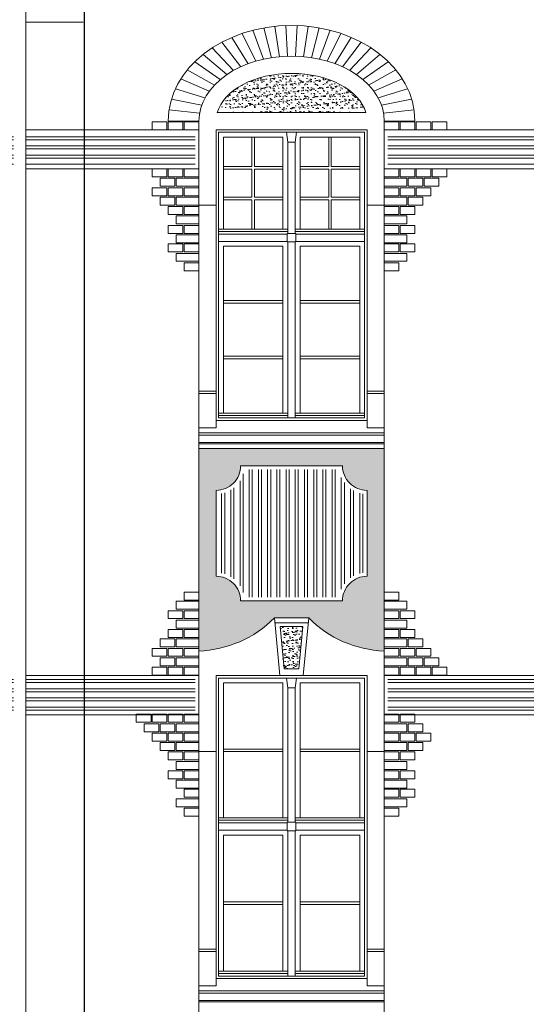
# Model space of a CAD drawing. Header units: millimetres. Extents: x 402 to 79005, y -7782 to 89952.
# Tile 393 of 426: x 48631 to 49044, y 30432 to 31235. Entities that reach past the tile are written whole.
import ezdxf

# ---------------------------------------------------------------- set-up
doc = ezdxf.new("R2010")
doc.units = ezdxf.units.MM
doc.header["$LTSCALE"] = 10
doc.layers.get('0').update_dxf_attribs({"lineweight": 0})
doc.layers.add('kreski', color=8, linetype='Continuous', lineweight=5)
doc.layers.add('okna', color=7, linetype='Continuous', lineweight=5)
pattern_1 = [(37.5, (75318.974, 22553.026), (-0.16000313, 4.8941324), [0, -3.8608, 0, -4.318, 0, -4.1275]), (7.5, (75318.974, 22553.026), (4.4952328, 7.168251), [0, -2.0828, 0, -3.4798, 0, -1.3335]), (327.5, (75315.8496, 22553.026), (7.9099237, 0.01437185), [0, -1.27, 0, -4.572, 0, -5.969]), (317.5, (75315.8496, 22553.026), (7.6355645, 2.2292932), [0, -0.635, 0, -2.9972, 0, -3.429])]
pattern_2 = [(0, (45698.195, 31769.518), (2e-15, 7.5), []), (0, (45700.695, 31767.018), (2e-15, 7.5), [])]

msp = doc.modelspace()

# ---------------------------------------------------------------- hatches: boundary and pattern name
h = msp.add_hatch()
h.set_pattern_fill('AR-SAND', color=8, scale=0.1, style=0)
h.set_pattern_definition(pattern_1)
edge = h.paths.add_edge_path()
edge.add_ellipse((48852.679, 31152.338), major_axis=(61.5, 0), ratio=0.6315159, start_angle=370.195985, end_angle=529.804015, ccw=False)
edge.add_line((48913.208, 31159.213), (48792.15, 31159.213))
h = msp.add_hatch()
h.set_pattern_fill('ANSI32,_O', color=8, scale=20, angle=315)
h.set_pattern_definition(pattern_2)
h.paths.add_polyline_path([(48619.179, 31142.213), (48510.676, 31142.213), (48510.676, 31116.313), (48619.179, 31116.313)])
h.paths.add_polyline_path([(48636.205, 31142.213), (48636.205, 31116.313), (48774.179, 31116.313), (48774.179, 31142.213)])
h.paths.add_polyline_path([(48626.205, 31116.313), (48626.205, 31142.213), (48625.179, 31142.213), (48625.179, 31116.313)])
h = msp.add_hatch()
h.set_pattern_fill('ANSI32,_O', color=8, scale=20, angle=315)
h.set_pattern_definition(pattern_2)
h.paths.add_polyline_path([(49105.179, 31142.213), (48931.179, 31142.213), (48931.179, 31116.313), (49105.179, 31116.313)])
h = msp.add_hatch()
h.set_pattern_fill('AR-SAND,_O', color=8, scale=0.1)
h.set_pattern_definition(pattern_1)
h.paths.add_polyline_path([(48777.179, 30885.213), (48777.179, 30720.213, 0.1902726), (48838.67, 30747.213), (48866.689, 30747.213, 0.1902726), (48928.179, 30720.213), (48928.179, 30885.213)])
h.paths.add_polyline_path([(48894.179, 30871.213, 0.4142136), (48914.179, 30851.213), (48914.179, 30781.213, 0.4142136), (48894.179, 30761.213), (48811.179, 30761.213, 0.4142136), (48791.179, 30781.213), (48791.179, 30851.213, 0.4142136), (48811.179, 30871.213)], flags=16)
h = msp.add_hatch()
h.set_pattern_fill('ANSI32', color=8, scale=20, angle=45, style=0)
h.set_pattern_definition([(90, (45698.195, 31769.518), (-7.5, 1e-15), []), (90, (45700.695, 31772.018), (-7.5, 1e-15), [])])
h.paths.add_polyline_path([(48911.179, 30848.409, -0.3395057), (48891.376, 30868.213), (48813.983, 30868.213, -0.3395057), (48794.179, 30848.409), (48794.179, 30784.016, -0.3395057), (48813.983, 30764.213), (48891.376, 30764.213, -0.3395057), (48911.179, 30784.016)])
h.paths.add_polyline_path([(48911.179, 30404.213), (48794.179, 30404.213), (48794.179, 30324.213), (48819.995, 30324.213, -0.8581305), (48885.364, 30324.213), (48911.179, 30324.213)])
h = msp.add_hatch()
h.set_pattern_fill('AR-SAND', color=8, scale=0.1, style=0)
h.set_pattern_definition(pattern_1)
h.paths.add_polyline_path([(48861.999, 30740.213), (48843.36, 30740.213), (48846.67, 30705.713), (48858.689, 30705.713)])
h = msp.add_hatch()
h.set_pattern_fill('ANSI32,_O', color=8, scale=20, angle=315)
h.set_pattern_definition(pattern_2)
h.paths.add_polyline_path([(48619.179, 30697.213), (48510.676, 30697.213), (48510.676, 30671.313), (48619.179, 30671.313)])
h.paths.add_polyline_path([(48636.205, 30697.213), (48636.205, 30671.313), (48774.179, 30671.313), (48774.179, 30697.213)])
h.paths.add_polyline_path([(48626.205, 30671.313), (48626.205, 30697.213), (48625.179, 30697.213), (48625.179, 30671.313)])
h = msp.add_hatch()
h.set_pattern_fill('ANSI32,_O', color=8, scale=20, angle=315)
h.set_pattern_definition(pattern_2)
h.paths.add_polyline_path([(49105.179, 30697.213), (48931.179, 30697.213), (48931.179, 30671.313), (49105.179, 30671.313)])

# ---------------------------------------------------------------- linework, layer by layer
for p, q in [((48636.205, 31232.943), (48682.928, 31232.943)), ((48792.15, 31159.213), (48913.208, 31159.213)), ((48777.179, 30022.713), (48777.179, 31152.338)), ((48928.179, 30022.713), (48928.179, 31152.338)), ((48791.179, 30902.213), (48791.179, 31145.213)), ((48791.179, 31145.213), (48914.179, 31145.213)), ((48914.179, 30902.213), (48914.179, 31145.213)), ((48777.179, 31083.773), (48791.179, 31083.773)), ((48914.179, 31083.773), (48928.179, 31083.773)), ((48791.179, 30932.213), (48777.179, 30932.213)), ((48791.179, 30930.213), (48777.179, 30930.213)), ((48928.179, 30932.213), (48914.179, 30932.213)), ((48928.179, 30930.213), (48914.179, 30930.213)), ((48914.179, 30908.213), (48791.179, 30908.213)), ((48791.179, 30902.213), (48777.179, 30902.213)), ((48928.179, 30898.213), (48777.234, 30898.213)), ((48928.179, 30902.213), (48914.179, 30902.213)), ((48843.179, 30700.213), (48838.67, 30747.213)), ((48866.689, 30747.213), (48838.67, 30747.213)), ((48862.179, 30700.213), (48866.689, 30747.213)), ((48791.179, 30447.213), (48791.179, 30700.213)), ((48791.179, 30700.213), (48914.179, 30700.213)), ((48914.179, 30447.213), (48914.179, 30700.213)), ((48791.179, 30477.213), (48777.179, 30477.213)), ((48791.179, 30475.213), (48777.179, 30475.213)), ((48928.179, 30477.213), (48914.179, 30477.213)), ((48928.179, 30475.213), (48914.179, 30475.213)), ((48914.179, 30453.213), (48791.179, 30453.213)), ((48791.179, 30447.213), (48777.179, 30447.213)), ((48777.234, 30443.213), (48928.179, 30443.213)), ((48928.179, 30447.213), (48914.179, 30447.213))]:
    msp.add_line(p, q)
at = {"color": 8}
for p, q in [((48777.179, 30896.213), (48928.179, 30896.213)), ((48777.179, 30890.213), (48928.179, 30890.213)), ((48777.179, 30889.213), (48928.179, 30889.213)), ((48777.179, 30885.213), (48928.179, 30885.213)), ((48839.053, 30743.213), (48866.305, 30743.213)), ((48846.67, 30705.713), (48843.36, 30740.213)), ((48843.36, 30740.213), (48861.999, 30740.213)), ((48858.689, 30705.713), (48861.999, 30740.213)), ((48846.67, 30705.713), (48858.689, 30705.713)), ((48777.207, 30441.213), (48928.207, 30441.213)), ((48777.179, 30435.213), (48928.179, 30435.213)), ((48777.179, 30434.213), (48928.179, 30434.213))]:
    msp.add_line(p, q, dxfattribs=at)
msp.add_lwpolyline([(48636.205, 29950.384), (48636.205, 31274.02), (48683.764, 31316.804), (48683.764, 31330.51)])
at = {"color": 8, "const_width": 1}
msp.add_lwpolyline([(48647.679, 31315.739), (48683.791, 31315.924), (48683.791, 29628.213)], dxfattribs=at)
at = {"color": 8}
for points in [[(48636.205, 31113.313), (48777.179, 31113.313), (48777.179, 31145.213), (48636.205, 31145.213)], [(48820.429, 31115.213), (48820.429, 31139.213), (48822.429, 31139.213), (48822.429, 31115.213)], [(48882.929, 31115.213), (48882.929, 31139.213), (48884.929, 31139.213), (48884.929, 31115.213)], [(48820.429, 31113.213), (48797.179, 31113.213), (48797.179, 31115.213), (48820.429, 31115.213)], [(48822.429, 31115.213), (48845.679, 31115.213), (48845.679, 31113.213), (48822.429, 31113.213)], [(48882.929, 31113.213), (48859.679, 31113.213), (48859.679, 31115.213), (48882.929, 31115.213)], [(48884.929, 31115.213), (48908.179, 31115.213), (48908.179, 31113.213), (48884.929, 31113.213)], [(48820.429, 31090.213), (48820.429, 31113.213)], [(48822.429, 31113.213), (48822.429, 31090.213)], [(48882.929, 31090.213), (48882.929, 31113.213)], [(48884.929, 31113.213), (48884.929, 31090.213)], [(48820.429, 31088.213), (48797.179, 31088.213), (48797.179, 31090.213), (48820.429, 31090.213)], [(48822.429, 31090.213), (48845.679, 31090.213), (48845.679, 31088.213), (48822.429, 31088.213)], [(48882.929, 31088.213), (48859.679, 31088.213), (48859.679, 31090.213), (48882.929, 31090.213)], [(48884.929, 31090.213), (48908.179, 31090.213), (48908.179, 31088.213), (48884.929, 31088.213)], [(48822.429, 31088.213), (48822.429, 31064.213), (48820.429, 31064.213), (48820.429, 31088.213)], [(48884.929, 31088.213), (48884.929, 31064.213), (48882.929, 31064.213), (48882.929, 31088.213)], [(48636.205, 30668.313), (48777.179, 30668.313), (48777.179, 30700.213), (48636.205, 30700.213)]]:
    msp.add_lwpolyline(points, dxfattribs=at)
for points in [[(48793.179, 31143.213), (48912.179, 31143.213), (48912.179, 30910.213), (48793.179, 30910.213)], [(48845.679, 31064.213), (48797.179, 31064.213), (48797.179, 31139.213), (48845.679, 31139.213)], [(48855.679, 31135.213), (48856.679, 31143.213), (48848.679, 31143.213), (48849.679, 31135.213)], [(48859.679, 31064.213), (48908.179, 31064.213), (48908.179, 31139.213), (48859.679, 31139.213)], [(49108.179, 31145.213), (48928.179, 31145.213), (48928.179, 31113.313), (49108.179, 31113.313)], [(48849.679, 31060.713), (48855.679, 31060.713), (48855.679, 31135.213), (48849.679, 31135.213)], [(48793.179, 31062.213), (48793.179, 31064.213), (48849.679, 31064.213), (48849.679, 31062.213)], [(48793.179, 31054.213), (48849.179, 31054.213), (48849.179, 31060.213), (48793.179, 31060.213)], [(48849.179, 31053.713), (48856.179, 31053.713), (48856.179, 31060.713), (48849.179, 31060.713)], [(48912.179, 31062.213), (48912.179, 31064.213), (48855.679, 31064.213), (48855.679, 31062.213)], [(48912.179, 31054.213), (48856.179, 31054.213), (48856.179, 31060.213), (48912.179, 31060.213)], [(48845.679, 30914.213), (48797.179, 30914.213), (48797.179, 31050.213), (48845.679, 31050.213)], [(48849.679, 30910.213), (48855.679, 30910.213), (48855.679, 31053.713), (48849.679, 31053.713)], [(48859.679, 30914.213), (48908.179, 30914.213), (48908.179, 31050.213), (48859.679, 31050.213)], [(48797.179, 31003.879), (48845.679, 31003.879), (48845.679, 31005.879), (48797.179, 31005.879)], [(48859.679, 31003.879), (48908.179, 31003.879), (48908.179, 31005.879), (48859.679, 31005.879)], [(48797.179, 30958.546), (48845.679, 30958.546), (48845.679, 30960.546), (48797.179, 30960.546)], [(48859.679, 30958.546), (48908.179, 30958.546), (48908.179, 30960.546), (48859.679, 30960.546)], [(48793.179, 30912.213), (48793.179, 30914.213), (48849.679, 30914.213), (48849.679, 30912.213)], [(48855.679, 30912.213), (48855.679, 30914.213), (48912.179, 30914.213), (48912.179, 30912.213)], [(48793.179, 30698.213), (48912.179, 30698.213), (48912.179, 30455.213), (48793.179, 30455.213)], [(48855.679, 30690.213), (48856.679, 30698.213), (48848.679, 30698.213), (48849.679, 30690.213)], [(48928.179, 30700.213), (49109.179, 30700.213), (49109.179, 30668.313), (48928.179, 30668.313)], [(48845.679, 30584.213), (48797.179, 30584.213), (48797.179, 30694.213), (48845.679, 30694.213)], [(48849.679, 30580.713), (48855.679, 30580.713), (48855.679, 30690.213), (48849.679, 30690.213)], [(48859.679, 30584.213), (48908.179, 30584.213), (48908.179, 30694.213), (48859.679, 30694.213)], [(48797.179, 30638.213), (48845.679, 30638.213), (48845.679, 30640.213), (48797.179, 30640.213)], [(48859.679, 30638.213), (48908.179, 30638.213), (48908.179, 30640.213), (48859.679, 30640.213)], [(48793.179, 30582.213), (48793.179, 30584.213), (48849.679, 30584.213), (48849.679, 30582.213)], [(48912.179, 30582.213), (48912.179, 30584.213), (48855.679, 30584.213), (48855.679, 30582.213)], [(48793.179, 30574.213), (48849.179, 30574.213), (48849.179, 30580.213), (48793.179, 30580.213)], [(48849.179, 30573.713), (48856.179, 30573.713), (48856.179, 30580.713), (48849.179, 30580.713)], [(48912.179, 30574.213), (48856.179, 30574.213), (48856.179, 30580.213), (48912.179, 30580.213)], [(48845.679, 30459.213), (48797.179, 30459.213), (48797.179, 30570.213), (48845.679, 30570.213)], [(48849.679, 30455.213), (48855.679, 30455.213), (48855.679, 30573.713), (48849.679, 30573.713)], [(48859.679, 30459.213), (48908.179, 30459.213), (48908.179, 30570.213), (48859.679, 30570.213)], [(48797.179, 30513.713), (48845.679, 30513.713), (48845.679, 30515.713), (48797.179, 30515.713)], [(48859.679, 30513.713), (48908.179, 30513.713), (48908.179, 30515.713), (48859.679, 30515.713)], [(48793.179, 30457.213), (48793.179, 30459.213), (48849.679, 30459.213), (48849.679, 30457.213)], [(48912.179, 30457.213), (48912.179, 30459.213), (48855.679, 30459.213), (48855.679, 30457.213)]]:
    msp.add_lwpolyline(points, close=True, dxfattribs=at)
msp.add_lwpolyline([(48811.179, 30761.213), (48894.179, 30761.213, -0.4142136), (48914.179, 30781.213), (48914.179, 30851.213, -0.4142136), (48894.179, 30871.213), (48811.179, 30871.213, -0.4142136), (48791.179, 30851.213), (48791.179, 30781.213, -0.4142136)], format="xyb", close=True)
for centre, start, end in [((48773.733, 30811.58), 272.159854, 315.252019), ((48931.625, 30811.58), 224.747981, 267.840146)]:
    msp.add_arc(centre, 91.432, start, end)
for major_axis, ratio, start_param, end_param in [((-75.5, 0), 0.7003311, 3.1415927, 6.2831853), ((-61.5, 0), 0.6315159, 3.3195462, 6.1052318)]:
    msp.add_ellipse((48852.679, 31152.338), major_axis=major_axis, ratio=ratio, start_param=start_param, end_param=end_param)
at = {"layer": 'kreski'}
for p, q in [((48821.242, 31226.305), (48829.913, 31202.752)), ((48836.354, 31203.962), (48830.109, 31228.224)), ((48839.092, 31229.498), (48842.86, 31204.764)), ((48848.143, 31230.133), (48849.402, 31205.163)), ((48857.216, 31230.133), (48855.956, 31205.163)), ((48866.266, 31229.498), (48862.499, 31204.764)), ((48869.004, 31203.962), (48875.249, 31228.224)), ((48884.117, 31226.305), (48875.446, 31202.752)), ((48804.066, 31220.496), (48817.342, 31199.064)), ((48812.541, 31223.732), (48823.564, 31201.123)), ((48892.817, 31223.732), (48881.794, 31201.123)), ((48901.293, 31220.496), (48888.016, 31199.064)), ((48788.062, 31211.982), (48805.444, 31193.587)), ((48811.286, 31196.558), (48795.881, 31216.583)), ((48894.072, 31196.558), (48909.478, 31216.583)), ((48917.296, 31211.982), (48899.914, 31193.587)), ((48780.699, 31206.684), (48799.877, 31190.131)), ((48924.66, 31206.684), (48905.482, 31190.131)), ((48794.657, 31186.169), (48773.894, 31200.686)), ((48910.702, 31186.169), (48931.464, 31200.686)), ((48785.655, 31176.678), (48762.457, 31186.646)), ((48767.768, 31193.997), (48789.878, 31181.687)), ((48937.59, 31193.997), (48915.481, 31181.687)), ((48919.704, 31176.678), (48942.901, 31186.646)), ((48758.107, 31178.689), (48782.125, 31171.16)), ((48947.251, 31178.689), (48923.233, 31171.16)), ((48754.865, 31170.221), (48779.442, 31165.186)), ((48950.493, 31170.221), (48925.916, 31165.186)), ((48777.756, 31158.859), (48752.859, 31161.379)), ((48927.603, 31158.859), (48952.5, 31161.379)), ((48777.179, 31152.338), (48752.179, 31152.338)), ((48928.179, 31152.338), (48953.179, 31152.338))]:
    msp.add_line(p, q, dxfattribs=at)
for points in [[(48751.179, 31145.213), (48739.179, 31145.213), (48739.179, 31151.713), (48751.179, 31151.713)], [(48764.179, 31145.213), (48752.179, 31145.213), (48752.179, 31151.713), (48764.179, 31151.713)], [(48777.179, 31145.213), (48765.179, 31145.213), (48765.179, 31151.713), (48777.179, 31151.713)], [(48928.179, 31145.213), (48940.179, 31145.213), (48940.179, 31151.713), (48928.179, 31151.713)], [(48941.179, 31145.213), (48953.179, 31145.213), (48953.179, 31151.713), (48941.179, 31151.713)], [(48954.179, 31145.213), (48966.179, 31145.213), (48966.179, 31151.713), (48954.179, 31151.713)], [(48967.179, 31145.213), (48979.179, 31145.213), (48979.179, 31151.713), (48967.179, 31151.713)], [(48751.179, 31113.313), (48739.179, 31113.313), (48739.179, 31106.813), (48751.179, 31106.813)], [(48764.179, 31113.313), (48752.179, 31113.313), (48752.179, 31106.813), (48764.179, 31106.813)], [(48777.179, 31113.313), (48765.179, 31113.313), (48765.179, 31106.813), (48777.179, 31106.813)], [(48928.179, 31113.313), (48940.179, 31113.313), (48940.179, 31106.813), (48928.179, 31106.813)], [(48941.179, 31113.313), (48953.179, 31113.313), (48953.179, 31106.813), (48941.179, 31106.813)], [(48954.179, 31113.313), (48966.179, 31113.313), (48966.179, 31106.813), (48954.179, 31106.813)], [(48967.179, 31113.313), (48979.179, 31113.313), (48979.179, 31106.813), (48967.179, 31106.813)], [(48751.179, 31097.953), (48739.179, 31097.953), (48739.179, 31091.453), (48751.179, 31091.453)], [(48757.679, 31105.633), (48745.679, 31105.633), (48745.679, 31099.133), (48757.679, 31099.133)], [(48764.179, 31097.953), (48752.179, 31097.953), (48752.179, 31091.453), (48764.179, 31091.453)], [(48777.179, 31105.633), (48758.679, 31105.633), (48758.679, 31099.133), (48777.179, 31099.133)], [(48777.179, 31097.953), (48765.179, 31097.953), (48765.179, 31091.453), (48777.179, 31091.453)], [(48928.179, 31105.633), (48946.679, 31105.633), (48946.679, 31099.133), (48928.179, 31099.133)], [(48928.179, 31097.953), (48940.179, 31097.953), (48940.179, 31091.453), (48928.179, 31091.453)], [(48941.179, 31097.953), (48953.179, 31097.953), (48953.179, 31091.453), (48941.179, 31091.453)], [(48947.679, 31105.633), (48959.679, 31105.633), (48959.679, 31099.133), (48947.679, 31099.133)], [(48954.179, 31097.953), (48966.179, 31097.953), (48966.179, 31091.453), (48954.179, 31091.453)], [(48960.679, 31105.633), (48972.679, 31105.633), (48972.679, 31099.133), (48960.679, 31099.133)], [(48757.679, 31090.273), (48745.679, 31090.273), (48745.679, 31083.773), (48757.679, 31083.773)], [(48777.179, 31090.273), (48758.679, 31090.273), (48758.679, 31083.773), (48777.179, 31083.773)], [(48928.179, 31090.273), (48946.679, 31090.273), (48946.679, 31083.773), (48928.179, 31083.773)], [(48947.679, 31090.273), (48959.679, 31090.273), (48959.679, 31083.773), (48947.679, 31083.773)], [(48764.179, 31082.593), (48752.179, 31082.593), (48752.179, 31076.093), (48764.179, 31076.093)], [(48777.179, 31082.593), (48765.179, 31082.593), (48765.179, 31076.093), (48777.179, 31076.093)], [(48928.179, 31082.593), (48940.179, 31082.593), (48940.179, 31076.093), (48928.179, 31076.093)], [(48941.179, 31082.593), (48953.179, 31082.593), (48953.179, 31076.093), (48941.179, 31076.093)], [(48777.179, 31074.913), (48758.679, 31074.913), (48758.679, 31068.413), (48777.179, 31068.413)], [(48928.179, 31074.913), (48946.679, 31074.913), (48946.679, 31068.413), (48928.179, 31068.413)], [(48764.179, 31067.233), (48752.179, 31067.233), (48752.179, 31060.733), (48764.179, 31060.733)], [(48777.179, 31067.233), (48765.179, 31067.233), (48765.179, 31060.733), (48777.179, 31060.733)], [(48928.179, 31067.233), (48940.179, 31067.233), (48940.179, 31060.733), (48928.179, 31060.733)], [(48941.179, 31067.233), (48953.179, 31067.233), (48953.179, 31060.733), (48941.179, 31060.733)], [(48777.179, 31059.553), (48758.679, 31059.553), (48758.679, 31053.053), (48777.179, 31053.053)], [(48928.179, 31059.553), (48946.679, 31059.553), (48946.679, 31053.053), (48928.179, 31053.053)], [(48764.179, 31052.137), (48752.179, 31052.137), (48752.179, 31045.637), (48764.179, 31045.637)], [(48777.179, 31052.137), (48765.179, 31052.137), (48765.179, 31045.637), (48777.179, 31045.637)], [(48928.179, 31052.137), (48940.179, 31052.137), (48940.179, 31045.637), (48928.179, 31045.637)], [(48941.179, 31052.137), (48953.179, 31052.137), (48953.179, 31045.637), (48941.179, 31045.637)], [(48777.179, 31044.457), (48758.679, 31044.457), (48758.679, 31037.957), (48777.179, 31037.957)], [(48928.179, 31044.457), (48946.679, 31044.457), (48946.679, 31037.957), (48928.179, 31037.957)], [(48777.179, 31036.777), (48765.179, 31036.777), (48765.179, 31030.277), (48777.179, 31030.277)], [(48928.179, 31036.777), (48940.179, 31036.777), (48940.179, 31030.277), (48928.179, 31030.277)], [(48777.179, 30754.313), (48758.679, 30754.313), (48758.679, 30760.813), (48777.179, 30760.813)], [(48777.179, 30761.728), (48765.179, 30761.728), (48765.179, 30768.228), (48777.179, 30768.228)], [(48928.179, 30761.728), (48940.179, 30761.728), (48940.179, 30768.228), (48928.179, 30768.228)], [(48928.179, 30754.313), (48946.679, 30754.313), (48946.679, 30760.813), (48928.179, 30760.813)], [(48764.179, 30746.633), (48752.179, 30746.633), (48752.179, 30753.133), (48764.179, 30753.133)], [(48777.179, 30746.633), (48765.179, 30746.633), (48765.179, 30753.133), (48777.179, 30753.133)], [(48928.179, 30746.633), (48940.179, 30746.633), (48940.179, 30753.133), (48928.179, 30753.133)], [(48941.179, 30746.633), (48953.179, 30746.633), (48953.179, 30753.133), (48941.179, 30753.133)], [(48777.179, 30738.953), (48758.679, 30738.953), (48758.679, 30745.453), (48777.179, 30745.453)], [(48928.179, 30738.953), (48946.679, 30738.953), (48946.679, 30745.453), (48928.179, 30745.453)], [(48764.179, 30731.273), (48752.179, 30731.273), (48752.179, 30737.773), (48764.179, 30737.773)], [(48777.179, 30731.273), (48765.179, 30731.273), (48765.179, 30737.773), (48777.179, 30737.773)], [(48928.179, 30731.273), (48940.179, 30731.273), (48940.179, 30737.773), (48928.179, 30737.773)], [(48941.179, 30731.273), (48953.179, 30731.273), (48953.179, 30737.773), (48941.179, 30737.773)], [(48757.679, 30723.593), (48745.679, 30723.593), (48745.679, 30730.093), (48757.679, 30730.093)], [(48777.179, 30723.593), (48758.679, 30723.593), (48758.679, 30730.093), (48777.179, 30730.093)], [(48928.179, 30723.593), (48946.679, 30723.593), (48946.679, 30730.093), (48928.179, 30730.093)], [(48947.679, 30723.593), (48959.679, 30723.593), (48959.679, 30730.093), (48947.679, 30730.093)], [(48751.179, 30715.913), (48739.179, 30715.913), (48739.179, 30722.413), (48751.179, 30722.413)], [(48764.179, 30715.913), (48752.179, 30715.913), (48752.179, 30722.413), (48764.179, 30722.413)], [(48777.179, 30715.913), (48765.179, 30715.913), (48765.179, 30722.413), (48777.179, 30722.413)], [(48928.179, 30715.913), (48940.179, 30715.913), (48940.179, 30722.413), (48928.179, 30722.413)], [(48941.179, 30715.913), (48953.179, 30715.913), (48953.179, 30722.413), (48941.179, 30722.413)], [(48954.179, 30715.913), (48966.179, 30715.913), (48966.179, 30722.413), (48954.179, 30722.413)], [(48757.679, 30708.233), (48745.679, 30708.233), (48745.679, 30714.733), (48757.679, 30714.733)], [(48777.179, 30708.233), (48758.679, 30708.233), (48758.679, 30714.733), (48777.179, 30714.733)], [(48928.179, 30708.233), (48946.679, 30708.233), (48946.679, 30714.733), (48928.179, 30714.733)], [(48947.679, 30708.233), (48959.679, 30708.233), (48959.679, 30714.733), (48947.679, 30714.733)], [(48960.679, 30708.233), (48972.679, 30708.233), (48972.679, 30714.733), (48960.679, 30714.733)], [(48751.179, 30700.553), (48739.179, 30700.553), (48739.179, 30707.053), (48751.179, 30707.053)], [(48764.179, 30700.553), (48752.179, 30700.553), (48752.179, 30707.053), (48764.179, 30707.053)], [(48777.179, 30700.553), (48765.179, 30700.553), (48765.179, 30707.053), (48777.179, 30707.053)], [(48928.179, 30700.553), (48940.179, 30700.553), (48940.179, 30707.053), (48928.179, 30707.053)], [(48941.179, 30700.553), (48953.179, 30700.553), (48953.179, 30707.053), (48941.179, 30707.053)], [(48954.179, 30700.553), (48966.179, 30700.553), (48966.179, 30707.053), (48954.179, 30707.053)], [(48967.179, 30700.553), (48979.179, 30700.553), (48979.179, 30707.053), (48967.179, 30707.053)], [(48738.179, 30668.653), (48726.179, 30668.653), (48726.179, 30662.153), (48738.179, 30662.153)], [(48751.179, 30668.653), (48739.179, 30668.653), (48739.179, 30662.153), (48751.179, 30662.153)], [(48764.179, 30668.653), (48752.179, 30668.653), (48752.179, 30662.153), (48764.179, 30662.153)], [(48777.179, 30668.653), (48765.179, 30668.653), (48765.179, 30662.153), (48777.179, 30662.153)], [(48928.179, 30668.653), (48940.179, 30668.653), (48940.179, 30662.153), (48928.179, 30662.153)], [(48941.179, 30668.653), (48953.179, 30668.653), (48953.179, 30662.153), (48941.179, 30662.153)], [(48744.679, 30660.973), (48732.679, 30660.973), (48732.679, 30654.473), (48744.679, 30654.473)], [(48757.679, 30660.973), (48745.679, 30660.973), (48745.679, 30654.473), (48757.679, 30654.473)], [(48777.179, 30660.973), (48758.679, 30660.973), (48758.679, 30654.473), (48777.179, 30654.473)], [(48928.179, 30660.973), (48946.679, 30660.973), (48946.679, 30654.473), (48928.179, 30654.473)], [(48947.679, 30660.973), (48959.679, 30660.973), (48959.679, 30654.473), (48947.679, 30654.473)], [(48751.179, 30653.293), (48739.179, 30653.293), (48739.179, 30646.793), (48751.179, 30646.793)], [(48764.179, 30653.293), (48752.179, 30653.293), (48752.179, 30646.793), (48764.179, 30646.793)], [(48777.179, 30653.293), (48765.179, 30653.293), (48765.179, 30646.793), (48777.179, 30646.793)], [(48928.179, 30653.293), (48940.179, 30653.293), (48940.179, 30646.793), (48928.179, 30646.793)], [(48941.179, 30653.293), (48953.179, 30653.293), (48953.179, 30646.793), (48941.179, 30646.793)], [(48954.179, 30653.293), (48966.179, 30653.293), (48966.179, 30646.793), (48954.179, 30646.793)], [(48757.679, 30645.613), (48745.679, 30645.613), (48745.679, 30639.113), (48757.679, 30639.113)], [(48777.179, 30645.613), (48758.679, 30645.613), (48758.679, 30639.113), (48777.179, 30639.113)], [(48928.179, 30645.613), (48946.679, 30645.613), (48946.679, 30639.113), (48928.179, 30639.113)], [(48947.679, 30645.613), (48959.679, 30645.613), (48959.679, 30639.113), (48947.679, 30639.113)], [(48764.179, 30637.933), (48752.179, 30637.933), (48752.179, 30631.433), (48764.179, 30631.433)], [(48777.179, 30637.933), (48765.179, 30637.933), (48765.179, 30631.433), (48777.179, 30631.433)], [(48928.179, 30637.933), (48940.179, 30637.933), (48940.179, 30631.433), (48928.179, 30631.433)], [(48941.179, 30637.933), (48953.179, 30637.933), (48953.179, 30631.433), (48941.179, 30631.433)], [(48777.179, 30630.253), (48758.679, 30630.253), (48758.679, 30623.753), (48777.179, 30623.753)], [(48928.179, 30630.253), (48946.679, 30630.253), (48946.679, 30623.753), (48928.179, 30623.753)], [(48764.179, 30622.573), (48752.179, 30622.573), (48752.179, 30616.073), (48764.179, 30616.073)], [(48777.179, 30622.573), (48765.179, 30622.573), (48765.179, 30616.073), (48777.179, 30616.073)], [(48928.179, 30622.573), (48940.179, 30622.573), (48940.179, 30616.073), (48928.179, 30616.073)], [(48941.179, 30622.573), (48953.179, 30622.573), (48953.179, 30616.073), (48941.179, 30616.073)], [(48777.179, 30614.893), (48758.679, 30614.893), (48758.679, 30608.393), (48777.179, 30608.393)], [(48928.179, 30614.893), (48946.679, 30614.893), (48946.679, 30608.393), (48928.179, 30608.393)], [(48777.179, 30607.477), (48765.179, 30607.477), (48765.179, 30600.977), (48777.179, 30600.977)], [(48928.179, 30607.477), (48940.179, 30607.477), (48940.179, 30600.977), (48928.179, 30600.977)], [(48941.179, 30607.477), (48953.179, 30607.477), (48953.179, 30600.977), (48941.179, 30600.977)], [(48777.179, 30599.797), (48758.679, 30599.797), (48758.679, 30593.297), (48777.179, 30593.297)], [(48777.179, 30592.117), (48765.179, 30592.117), (48765.179, 30585.617), (48777.179, 30585.617)], [(48928.179, 30599.797), (48946.679, 30599.797), (48946.679, 30593.297), (48928.179, 30593.297)], [(48928.179, 30592.117), (48940.179, 30592.117), (48940.179, 30585.617), (48928.179, 30585.617)]]:
    msp.add_lwpolyline(points, close=True, dxfattribs=at)
msp.add_ellipse((48852.679, 31152.338), major_axis=(-100.5, 0), ratio=0.7748756, start_param=3.1415927, end_param=6.2831853, dxfattribs=at)
at = {"layer": 'okna'}
for p, q in [((48791.179, 30638.313), (48777.179, 30638.313)), ((48928.179, 30638.313), (48914.179, 30638.313))]:
    msp.add_line(p, q, dxfattribs=at)

doc.saveas('drawing.dxf')
